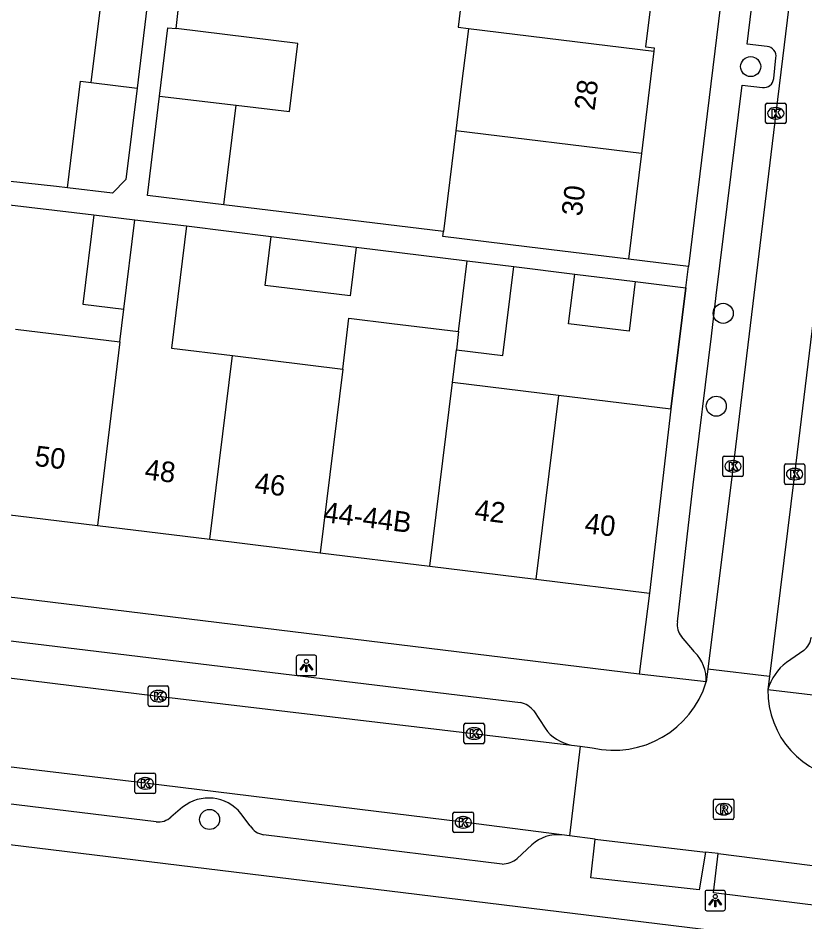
# Model space of a CAD drawing. Extents: x 158087 to 159494, y 382905 to 383981.
# Drawn here: x 158402.03 to 158440.46, y 383252.78 to 383296.93 of the extents above; entities that cross this region are included whole.
import ezdxf

# ---------------------------------------------------------------- set-up
doc = ezdxf.new("R2010")
doc.units = 0
for name, color, linetype in [('IMGEO_Boom', 7, 'Continuous'), ('IMGEO_Kolk', 7, 'Continuous'), ('IMGEO_Lichtpunt', 7, 'Continuous'), ('IMGEO_Muur', 7, 'Continuous'), ('IMGEO_Pand', 7, 'Continuous'), ('IMGEO_Pand_nummerreeks', 7, 'Continuous'), ('IMGEO_Rijbaan_lokaal_open', 7, 'Continuous'), ('IMGEO_Rioolput', 7, 'Continuous'), ('IMGEO_Voetpad_open', 7, 'Continuous')]:
    doc.layers.add(name, color=color, linetype=linetype)

msp = doc.modelspace()

# ---------------------------------------------------------------- linework, layer by layer
at = {"layer": 'IMGEO_Boom'}
for centre in [(158437.81, 383294.56), (158436.469, 383282.508), (158436.131, 383277.971), (158411.383, 383257.783)]:
    msp.add_circle(centre, 0.489, dxfattribs=at)
at = {"layer": 'IMGEO_Kolk'}
for p, q in [((158438.537, 383291.854), (158438.537, 383292.706)), ((158438.612, 383292.78), (158439.464, 383292.78)), ((158439.025, 383292.56), (158439.05, 383292.56)), ((158439.538, 383292.706), (158439.538, 383291.854)), ((158439.464, 383291.78), (158438.612, 383291.78)), ((158439.048, 383292), (158439.023, 383292)), ((158436.448, 383274.61), (158436.448, 383275.462)), ((158436.523, 383275.536), (158437.375, 383275.536)), ((158436.936, 383275.316), (158436.961, 383275.316)), ((158437.449, 383275.462), (158437.449, 383274.61)), ((158439.454, 383274.227), (158439.454, 383275.079)), ((158439.529, 383275.153), (158440.381, 383275.153)), ((158439.942, 383274.933), (158439.967, 383274.933)), ((158440.455, 383275.079), (158440.455, 383274.227)), ((158437.375, 383274.536), (158436.523, 383274.536)), ((158436.959, 383274.756), (158436.934, 383274.756)), ((158440.381, 383274.153), (158439.529, 383274.153)), ((158439.965, 383274.373), (158439.94, 383274.373)), ((158408.458, 383264.308), (158409.31, 383264.308)), ((158408.383, 383263.382), (158408.383, 383264.234)), ((158408.871, 383264.088), (158408.896, 383264.088)), ((158409.384, 383264.234), (158409.384, 383263.382)), ((158408.894, 383263.528), (158408.869, 383263.528)), ((158409.31, 383263.308), (158408.458, 383263.308)), ((158423.804, 383261.556), (158423.804, 383262.408)), ((158423.879, 383262.482), (158424.731, 383262.482)), ((158424.292, 383262.262), (158424.317, 383262.262)), ((158424.805, 383262.408), (158424.805, 383261.556)), ((158424.315, 383261.702), (158424.29, 383261.702)), ((158424.731, 383261.482), (158423.879, 383261.482)), ((158407.74, 383259.121), (158407.74, 383259.973)), ((158407.815, 383260.047), (158408.667, 383260.047)), ((158408.741, 383259.973), (158408.741, 383259.121)), ((158408.228, 383259.827), (158408.253, 383259.827)), ((158408.667, 383259.047), (158407.815, 383259.047)), ((158408.251, 383259.267), (158408.226, 383259.267)), ((158423.345, 383258.142), (158424.197, 383258.142)), ((158423.27, 383257.216), (158423.27, 383258.068)), ((158423.758, 383257.922), (158423.783, 383257.922)), ((158424.271, 383258.068), (158424.271, 383257.216)), ((158423.781, 383257.362), (158423.756, 383257.362)), ((158424.197, 383257.142), (158423.345, 383257.142))]:
    msp.add_line(p, q, dxfattribs=at)
for points in [[(158438.537, 383291.854), (158438.537, 383292.706)], [(158438.612, 383292.78), (158439.464, 383292.78)], [(158439.538, 383292.706), (158439.538, 383291.854)], [(158438.858, 383292.48), (158438.981, 383292.48), (158438.981, 383292.329), (158439.111, 383292.48), (158439.275, 383292.48), (158439.129, 383292.329), (158439.282, 383292.08), (158439.13, 383292.08), (158439.045, 383292.244), (158438.981, 383292.177), (158438.981, 383292.08), (158438.858, 383292.08), (158438.858, 383292.48)], [(158439.464, 383291.78), (158438.612, 383291.78)], [(158436.448, 383274.61), (158436.448, 383275.462)], [(158436.523, 383275.536), (158437.375, 383275.536)], [(158437.449, 383275.462), (158437.449, 383274.61)], [(158436.769, 383275.236), (158436.892, 383275.236), (158436.892, 383275.085), (158437.022, 383275.236), (158437.186, 383275.236), (158437.04, 383275.085), (158437.193, 383274.836), (158437.041, 383274.836), (158436.956, 383275), (158436.892, 383274.933), (158436.892, 383274.836), (158436.769, 383274.836), (158436.769, 383275.236)], [(158439.454, 383274.227), (158439.454, 383275.079)], [(158439.529, 383275.153), (158440.381, 383275.153)], [(158440.455, 383275.079), (158440.455, 383274.227)], [(158437.375, 383274.536), (158436.523, 383274.536)], [(158439.775, 383274.853), (158439.898, 383274.853), (158439.898, 383274.702), (158440.028, 383274.853), (158440.192, 383274.853), (158440.046, 383274.702), (158440.199, 383274.453), (158440.047, 383274.453), (158439.962, 383274.617), (158439.898, 383274.55), (158439.898, 383274.453), (158439.775, 383274.453), (158439.775, 383274.853)], [(158440.381, 383274.153), (158439.529, 383274.153)], [(158408.458, 383264.308), (158409.31, 383264.308)], [(158408.383, 383263.382), (158408.383, 383264.234)], [(158408.704, 383264.008), (158408.827, 383264.008), (158408.827, 383263.857), (158408.957, 383264.008), (158409.121, 383264.008), (158408.975, 383263.857), (158409.128, 383263.608), (158408.976, 383263.608), (158408.891, 383263.772), (158408.827, 383263.705), (158408.827, 383263.608), (158408.704, 383263.608), (158408.704, 383264.008)], [(158409.384, 383264.234), (158409.384, 383263.382)], [(158409.31, 383263.308), (158408.458, 383263.308)], [(158423.804, 383261.556), (158423.804, 383262.408)], [(158423.879, 383262.482), (158424.731, 383262.482)], [(158424.125, 383262.182), (158424.248, 383262.182), (158424.248, 383262.031), (158424.378, 383262.182), (158424.542, 383262.182), (158424.396, 383262.031), (158424.549, 383261.782), (158424.397, 383261.782), (158424.312, 383261.946), (158424.248, 383261.879), (158424.248, 383261.782), (158424.125, 383261.782), (158424.125, 383262.182)], [(158424.805, 383262.408), (158424.805, 383261.556)], [(158424.731, 383261.482), (158423.879, 383261.482)], [(158407.74, 383259.121), (158407.74, 383259.973)], [(158407.815, 383260.047), (158408.667, 383260.047)], [(158408.741, 383259.973), (158408.741, 383259.121)], [(158408.061, 383259.747), (158408.184, 383259.747), (158408.184, 383259.596), (158408.314, 383259.747), (158408.478, 383259.747), (158408.332, 383259.596), (158408.485, 383259.347), (158408.333, 383259.347), (158408.248, 383259.511), (158408.184, 383259.444), (158408.184, 383259.347), (158408.061, 383259.347), (158408.061, 383259.747)], [(158408.667, 383259.047), (158407.815, 383259.047)], [(158423.345, 383258.142), (158424.197, 383258.142)], [(158423.27, 383257.216), (158423.27, 383258.068)], [(158423.591, 383257.842), (158423.714, 383257.842), (158423.714, 383257.691), (158423.844, 383257.842), (158424.008, 383257.842), (158423.862, 383257.691), (158424.015, 383257.442), (158423.863, 383257.442), (158423.778, 383257.606), (158423.714, 383257.539), (158423.714, 383257.442), (158423.591, 383257.442), (158423.591, 383257.842)], [(158424.271, 383258.068), (158424.271, 383257.216)], [(158424.197, 383257.142), (158423.345, 383257.142)]]:
    msp.add_lwpolyline(points, dxfattribs=at)
for centre, start, end in [((158438.614, 383292.704), 91.552, 178.448), ((158438.614, 383292.704), 91.552, 178.448), ((158439.462, 383292.704), 1.552, 88.448), ((158439.462, 383292.704), 1.552, 88.448), ((158438.614, 383291.856), 181.552, 268.448), ((158438.614, 383291.856), 181.552, 268.448), ((158439.462, 383291.856), 271.552, 358.448), ((158439.462, 383291.856), 271.552, 358.448), ((158436.525, 383275.46), 91.552, 178.448), ((158436.525, 383275.46), 91.552, 178.448), ((158437.373, 383275.46), 1.552, 88.448), ((158437.373, 383275.46), 1.552, 88.448), ((158439.531, 383275.077), 91.552, 178.448), ((158439.531, 383275.077), 91.552, 178.448), ((158440.379, 383275.077), 1.552, 88.448), ((158440.379, 383275.077), 1.552, 88.448), ((158436.525, 383274.612), 181.552, 268.448), ((158436.525, 383274.612), 181.552, 268.448), ((158437.373, 383274.612), 271.552, 358.448), ((158437.373, 383274.612), 271.552, 358.448), ((158439.531, 383274.229), 181.552, 268.448), ((158439.531, 383274.229), 181.552, 268.448), ((158440.379, 383274.229), 271.552, 358.448), ((158440.379, 383274.229), 271.552, 358.448), ((158408.46, 383264.232), 91.552, 178.448), ((158408.46, 383264.232), 91.552, 178.448), ((158409.308, 383264.232), 1.552, 88.448), ((158409.308, 383264.232), 1.552, 88.448), ((158408.46, 383263.384), 181.552, 268.448), ((158408.46, 383263.384), 181.552, 268.448), ((158409.308, 383263.384), 271.552, 358.448), ((158409.308, 383263.384), 271.552, 358.448), ((158423.881, 383262.406), 91.552, 178.448), ((158423.881, 383262.406), 91.552, 178.448), ((158424.729, 383262.406), 1.552, 88.448), ((158424.729, 383262.406), 1.552, 88.448), ((158423.881, 383261.558), 181.552, 268.448), ((158423.881, 383261.558), 181.552, 268.448), ((158424.729, 383261.558), 271.552, 358.448), ((158424.729, 383261.558), 271.552, 358.448), ((158407.817, 383259.971), 91.552, 178.448), ((158407.817, 383259.971), 91.552, 178.448), ((158408.665, 383259.971), 1.552, 88.448), ((158408.665, 383259.971), 1.552, 88.448), ((158407.817, 383259.123), 181.552, 268.448), ((158407.817, 383259.123), 181.552, 268.448), ((158408.665, 383259.123), 271.552, 358.448), ((158408.665, 383259.123), 271.552, 358.448), ((158423.347, 383258.066), 91.552, 178.448), ((158423.347, 383258.066), 91.552, 178.448), ((158424.195, 383258.066), 1.552, 88.448), ((158424.195, 383258.066), 1.552, 88.448), ((158423.347, 383257.218), 181.552, 268.448), ((158423.347, 383257.218), 181.552, 268.448), ((158424.195, 383257.218), 271.552, 358.448), ((158424.195, 383257.218), 271.552, 358.448)]:
    msp.add_arc(centre, 0.0765, start, end, dxfattribs=at)
for centre, major_axis, ratio, start_param, end_param in [((158439.024, 383292.28), (-0.387, 0.002), 0.722429, 4.712389, 7.853982), ((158439.049, 383292.28), (-0.39, 0.002), 0.717154, 1.570796, 4.712389), ((158436.935, 383275.036), (-0.387, 0.002), 0.722429, 4.712389, 7.853982), ((158436.96, 383275.036), (-0.39, 0.002), 0.717154, 1.570796, 4.712389), ((158439.941, 383274.653), (-0.387, 0.002), 0.722429, 4.712389, 7.853982), ((158439.966, 383274.653), (-0.39, 0.002), 0.717154, 1.570796, 4.712389), ((158408.87, 383263.808), (-0.387, 0.002), 0.722429, 4.712389, 7.853982), ((158408.895, 383263.808), (-0.39, 0.002), 0.717154, 1.570796, 4.712389), ((158424.291, 383261.982), (-0.387, 0.002), 0.722429, 4.712389, 7.853982), ((158424.316, 383261.982), (-0.39, 0.002), 0.717154, 1.570796, 4.712389), ((158408.227, 383259.547), (-0.387, 0.002), 0.722429, 4.712389, 7.853982), ((158408.252, 383259.547), (-0.39, 0.002), 0.717154, 1.570796, 4.712389), ((158423.757, 383257.642), (-0.387, 0.002), 0.722429, 4.712389, 7.853982), ((158423.782, 383257.642), (-0.39, 0.002), 0.717154, 1.570796, 4.712389)]:
    msp.add_ellipse(centre, major_axis=major_axis, ratio=ratio, start_param=start_param, end_param=end_param, dxfattribs=at)
at = {"layer": 'IMGEO_Lichtpunt'}
for p, q in [((158415.614, 383265.709), (158415.614, 383264.902)), ((158415.614, 383265.709), (158415.614, 383264.902)), ((158416.516, 383265.804), (158415.708, 383265.804)), ((158416.516, 383265.804), (158415.708, 383265.804)), ((158416.61, 383264.902), (158416.61, 383265.709)), ((158416.61, 383264.902), (158416.61, 383265.709)), ((158415.708, 383264.808), (158416.516, 383264.808)), ((158415.708, 383264.808), (158416.516, 383264.808)), ((158435.581, 383254.223), (158435.581, 383253.416)), ((158435.581, 383254.223), (158435.581, 383253.416)), ((158436.483, 383254.318), (158435.675, 383254.318)), ((158436.483, 383254.318), (158435.675, 383254.318)), ((158436.577, 383253.416), (158436.577, 383254.223)), ((158436.577, 383253.416), (158436.577, 383254.223)), ((158435.675, 383253.322), (158436.483, 383253.322)), ((158435.675, 383253.322), (158436.483, 383253.322))]:
    msp.add_line(p, q, dxfattribs=at)
for points in [[(158415.988, 383265.373), (158416.027, 383265.345), (158415.839, 383265.083), (158415.801, 383265.11), (158415.988, 383265.373)], [(158416.09, 383265.325), (158416.137, 383265.325), (158416.137, 383265.003), (158416.09, 383265.003), (158416.09, 383265.325)], [(158416.2, 383265.345), (158416.238, 383265.372), (158416.425, 383265.11), (158416.386, 383265.082), (158416.2, 383265.345)], [(158435.955, 383253.887), (158435.994, 383253.859), (158435.806, 383253.597), (158435.768, 383253.624), (158435.955, 383253.887)], [(158436.057, 383253.839), (158436.104, 383253.839), (158436.104, 383253.517), (158436.057, 383253.517), (158436.057, 383253.839)], [(158436.167, 383253.859), (158436.205, 383253.886), (158436.392, 383253.624), (158436.353, 383253.596), (158436.167, 383253.859)]]:
    msp.add_lwpolyline(points, dxfattribs=at)
for centre in [(158416.113, 383265.507), (158436.08, 383254.021)]:
    msp.add_circle(centre, 0.0994, dxfattribs=at)
for centre, start, end in [((158415.708, 383265.709), 90, 180), ((158415.708, 383265.709), 90, 180), ((158416.516, 383265.709), 0, 90), ((158416.516, 383265.709), 0, 90), ((158415.708, 383264.902), 180, 270), ((158415.708, 383264.902), 180, 270), ((158416.516, 383264.902), 270, 0), ((158416.516, 383264.902), 270, 360), ((158435.675, 383254.223), 90, 180), ((158435.675, 383254.223), 90, 180), ((158436.483, 383254.223), 0, 90), ((158436.483, 383254.223), 0, 90), ((158435.675, 383253.416), 180, 270), ((158435.675, 383253.416), 180, 270), ((158436.483, 383253.416), 270, 0), ((158436.483, 383253.416), 270, 360)]:
    msp.add_arc(centre, 0.0946, start, end, dxfattribs=at)
at = {"layer": 'IMGEO_Muur'}
msp.add_lwpolyline([(158433.917, 383277.832), (158434.645, 383283.761)], dxfattribs=at)
at = {"layer": 'IMGEO_Pand'}
for points in [[(158424.08, 383301.102), (158423.518, 383296.485), (158424.021, 383296.424)], [(158433.224, 383299.985), (158432.68, 383295.524), (158433.099, 383295.473), (158433.08, 383295.32)], [(158405.607, 383293.784), (158406.085, 383297.701), (158406.528, 383297.647)], [(158406.528, 383297.647), (158408.32, 383297.428), (158407.842, 383293.511)], [(158408.943, 383293.124), (158409.351, 383296.463), (158409.748, 383296.415)], [(158412.68, 383292.683), (158415.283, 383292.365), (158415.689, 383295.69), (158409.748, 383296.415)], [(158424.021, 383296.424), (158423.939, 383295.755), (158423.675, 383293.588), (158423.411, 383291.421)], [(158424.021, 383296.424), (158433.08, 383295.32)], [(158433.08, 383295.32), (158432.471, 383290.317)], [(158404.442, 383288.641), (158405.078, 383293.848), (158405.607, 383293.784)], [(158407.842, 383293.511), (158407.297, 383289.05), (158406.644, 383288.373), (158404.442, 383288.641)], [(158405.607, 383293.784), (158407.842, 383293.511)], [(158412.085, 383287.808), (158408.35, 383288.264), (158408.943, 383293.124)], [(158408.943, 383293.124), (158412.68, 383292.683)], [(158412.085, 383287.808), (158412.68, 383292.683)], [(158423.411, 383291.421), (158422.812, 383286.501)], [(158432.471, 383290.317), (158423.411, 383291.421)], [(158432.471, 383290.317), (158431.842, 383285.154)], [(158405.723, 383287.322), (158405.192, 383282.953), (158407.2, 383282.709)], [(158405.723, 383287.322), (158407.735, 383287.083)], [(158407.2, 383282.709), (158407.735, 383287.083)], [(158407.735, 383287.083), (158410.252, 383286.777)], [(158410.252, 383286.777), (158409.524, 383280.803), (158412.495, 383280.441)], [(158431.842, 383285.154), (158426.879, 383285.759), (158422.782, 383286.258), (158422.812, 383286.501)], [(158418.545, 383285.747), (158418.253, 383283.358), (158414.097, 383283.864), (158414.39, 383286.263)], [(158414.39, 383286.263), (158418.545, 383285.747)], [(158423.545, 383281.616), (158423.968, 383285.074)], [(158423.968, 383285.074), (158426.241, 383284.791)], [(158423.437, 383280.732), (158425.71, 383280.454), (158426.241, 383284.791)], [(158432.169, 383284.063), (158431.875, 383281.641), (158428.92, 383282), (158429.214, 383284.422)], [(158429.214, 383284.422), (158432.169, 383284.063)], [(158407.004, 383281.11), (158407.2, 383282.709)], [(158417.883, 383279.785), (158418.188, 383282.271), (158420.292, 383282.014), (158423.545, 383281.616)], [(158401.912, 383281.73), (158407.004, 383281.11)], [(158423.545, 383281.616), (158423.437, 383280.732)], [(158407.004, 383281.11), (158405.906, 383272.143)], [(158423.241, 383279.132), (158423.437, 383280.732)], [(158411.396, 383271.471), (158412.495, 383280.441)], [(158412.495, 383280.441), (158417.883, 383279.785)], [(158417.883, 383279.785), (158416.784, 383270.812)], [(158422.142, 383270.157), (158423.241, 383279.132)], [(158428.425, 383278.501), (158423.241, 383279.132)], [(158428.425, 383278.501), (158427.325, 383269.523)], [(158433.917, 383277.832), (158428.425, 383278.501)], [(158433.917, 383277.832), (158432.864, 383268.845)], [(158400.815, 383272.766), (158405.906, 383272.143)], [(158405.906, 383272.143), (158411.396, 383271.471)], [(158411.396, 383271.471), (158416.784, 383270.812)], [(158416.784, 383270.812), (158422.142, 383270.157)], [(158422.142, 383270.157), (158427.325, 383269.523)], [(158427.325, 383269.523), (158432.864, 383268.845)]]:
    msp.add_lwpolyline(points, dxfattribs=at)
at = {"layer": 'IMGEO_Rijbaan_lokaal_open'}
for points in [[(158442.568, 383320.923), (158441.518, 383312.601), (158439.039, 383292.28), (158436.948, 383275.037), (158435.718, 383265.126)], [(158440.857, 383282.175), (158439.954, 383274.653), (158438.734, 383264.775)], [(158379.652, 383267.438), (158382.369, 383266.766), (158396.295, 383265.346), (158408.879, 383263.807), (158429.056, 383261.419)], [(158435.718, 383265.126), (158435.641, 383264.507)], [(158438.734, 383264.775), (158435.718, 383265.126)], [(158438.734, 383264.775), (158438.654, 383264.131)], [(158428.587, 383257.026), (158423.767, 383257.644), (158408.237, 383259.549), (158395.678, 383261.052), (158381.932, 383262.725), (158379.187, 383263.032)], [(158429.482, 383261.362), (158428.962, 383256.978)], [(158429.056, 383261.419), (158429.482, 383261.362)], [(158429.482, 383261.362), (158430.071, 383261.283)], [(158428.962, 383256.978), (158428.587, 383257.026)], [(158430.213, 383256.818), (158428.962, 383256.978)], [(158430.213, 383256.818), (158435.6, 383256.18)], [(158436.221, 383256.113), (158435.6, 383256.18)], [(158436.221, 383256.113), (158441.594, 383255.43)]]:
    msp.add_lwpolyline(points, dxfattribs=at)
for centre, radius, start, end in [((158431.123, 383265.889), 4.724, 257.1326, 342.9933), ((158442.982, 383264.051), 4.328, 178.9438, 265.0479)]:
    msp.add_arc(centre, radius, start, end, dxfattribs=at)
at = {"layer": 'IMGEO_Rioolput'}
for p, q in [((158435.994, 383257.855), (158435.994, 383258.707)), ((158436.069, 383258.781), (158436.921, 383258.781)), ((158436.482, 383258.561), (158436.507, 383258.561)), ((158436.995, 383258.707), (158436.995, 383257.855)), ((158436.921, 383257.781), (158436.069, 383257.781)), ((158436.505, 383258.001), (158436.48, 383258.001))]:
    msp.add_line(p, q, dxfattribs=at)
for points in [[(158435.994, 383257.855), (158435.994, 383258.707)], [(158436.069, 383258.781), (158436.921, 383258.781)], [(158436.995, 383258.707), (158436.995, 383257.855)], [(158436.583, 383258.479), (158436.331, 383258.481), (158436.331, 383258.081)], [(158436.331, 383258.081), (158436.455, 383258.081), (158436.455, 383258.243), (158436.466, 383258.243)], [(158436.509, 383258.4), (158436.455, 383258.4), (158436.455, 383258.319)], [(158436.455, 383258.319), (158436.507, 383258.319)], [(158436.513, 383258.214), (158436.584, 383258.081), (158436.724, 383258.081), (158436.659, 383258.207)], [(158436.921, 383257.781), (158436.069, 383257.781)]]:
    msp.add_lwpolyline(points, dxfattribs=at)
for centre, radius, start, end in [((158436.071, 383258.705), 0.0765, 91.552, 178.448), ((158436.071, 383258.705), 0.0765, 91.552, 178.448), ((158436.919, 383258.705), 0.0765, 1.552, 88.448), ((158436.919, 383258.705), 0.0765, 1.552, 88.448), ((158436.465, 383258.19), 0.0533, 26.0293, 88.6989), ((158436.491, 383258.508), 0.19, 274.7715, 282.9687), ((158436.515, 383258.304), 0.0964, 77.0061, 93.1865), ((158436.529, 383258.361), 0.0378, 276.6634, 79.6772), ((158436.582, 383258.369), 0.109, 350.3612, 89.416), ((158436.58, 383258.369), 0.112, 277.5842, 350.9817), ((158436.564, 383258.154), 0.108, 29.5134, 73.7905), ((158436.071, 383257.857), 0.0765, 181.552, 268.448), ((158436.071, 383257.857), 0.0765, 181.552, 268.448), ((158436.919, 383257.857), 0.0765, 271.552, 358.448), ((158436.919, 383257.857), 0.0765, 271.552, 358.448)]:
    msp.add_arc(centre, radius, start, end, dxfattribs=at)
for centre, major_axis, ratio, start_param, end_param in [((158436.481, 383258.281), (-0.387, 0.002), 0.722429, 4.712389, 7.853982), ((158436.506, 383258.281), (-0.39, 0.002), 0.717154, 1.570796, 4.712389)]:
    msp.add_ellipse(centre, major_axis=major_axis, ratio=ratio, start_param=start_param, end_param=end_param, dxfattribs=at)
at = {"layer": 'IMGEO_Voetpad_open'}
for points in [[(158443.915, 383359.655), (158434.771, 383284.796)], [(158438.612, 383295.544), (158437.641, 383295.657), (158438.575, 383303.441), (158439.584, 383303.309)], [(158409.748, 383296.415), (158410.028, 383298.916)], [(158438.938, 383293.973), (158439.044, 383294.988)], [(158434.229, 383267.434), (158434.772, 383272.159), (158435.001, 383274.128), (158435.898, 383281.395), (158436.125, 383283.387), (158437.401, 383293.661), (158438.387, 383293.537)], [(158404.442, 383288.641), (158403.913, 383288.706), (158393.564, 383289.82)], [(158388.556, 383289.355), (158405.723, 383287.322)], [(158422.812, 383286.501), (158412.085, 383287.808)], [(158410.252, 383286.777), (158414.39, 383286.263)], [(158418.545, 383285.747), (158423.968, 383285.074)], [(158434.771, 383284.796), (158431.842, 383285.154)], [(158426.241, 383284.791), (158429.214, 383284.422)], [(158434.645, 383283.761), (158434.771, 383284.796)], [(158432.169, 383284.063), (158434.645, 383283.761)], [(158434.645, 383283.761), (158433.917, 383277.832)], [(158432.372, 383264.887), (158378.675, 383271.448)], [(158432.864, 383268.845), (158432.372, 383264.887)], [(158392.774, 383267.581), (158426.571, 383263.495)], [(158435.072, 383265.964), (158434.425, 383266.718)], [(158440.403, 383266.035), (158439.563, 383265.457)], [(158435.641, 383264.507), (158432.372, 383264.887)], [(158438.654, 383264.131), (158442.228, 383263.707)], [(158427.212, 383263.083), (158427.765, 383262.239)], [(158353.332, 383262.456), (158436.049, 383252.351), (158455.212, 383250), (158496.63, 383244.919)], [(158408.772, 383257.673), (158381.189, 383261.016)], [(158410.067, 383258.385), (158409.498, 383257.902)], [(158413.369, 383257.478), (158412.913, 383258.08)], [(158425.67, 383255.607), (158414.014, 383257.037)], [(158435.6, 383256.18), (158435.292, 383254.349), (158430, 383254.925), (158430.213, 383256.818)], [(158427.128, 383256.543), (158426.398, 383255.869)], [(158441.594, 383255.43), (158441.394, 383253.534), (158435.999, 383254.191), (158436.221, 383256.113)]]:
    msp.add_lwpolyline(points, dxfattribs=at)
for centre, radius, start, end in [((158438.569, 383295.065), 0.481, 350.8065, 84.8864), ((158438.442, 383294.034), 0.5, 263.7363, 352.9721), ((158435.121, 383267.293), 0.903, 171.0384, 219.5801), ((158439.753, 383266.833), 1.029, 309.1537, 352.2957), ((158433.717, 383264.595), 1.926, 357.376, 45.2881), ((158441.096, 383263.431), 2.541, 127.1247, 164.0124), ((158426.342, 383262.434), 1.085, 36.7192, 77.8193), ((158429.403, 383263.391), 2.003, 215.1303, 260.0251), ((158411.335, 383256.789), 2.038, 39.2876, 128.4786), ((158408.889, 383258.567), 0.902, 262.533, 312.4803), ((158414.166, 383257.951), 0.926, 210.6985, 260.579), ((158428.387, 383255.185), 1.852, 83.7993, 132.8348), ((158425.673, 383256.741), 1.134, 269.8524, 309.7342)]:
    msp.add_arc(centre, radius, start, end, dxfattribs=at)

# ---------------------------------------------------------------- texts
at = {"layer": 'IMGEO_Pand_nummerreeks'}
for s, rotation, p in [('28', 83.056, (158430.184, 383292.38)), ('30', 83.056, (158429.556, 383287.22)), ('50', 353.0257, (158402.804, 383275.061)), ('48', 353.0271, (158408.176, 383274.404)), ('46', 353.0257, (158413.546, 383273.747)), ('44-44B', 352.8323, (158416.901, 383272.318)), ('42', 353.0257, (158424.288, 383272.433)), ('40', 353.0257, (158429.666, 383271.775))]:
    msp.add_text(s, height=1, rotation=rotation, dxfattribs=at).set_placement(p)

doc.saveas('drawing.dxf')
